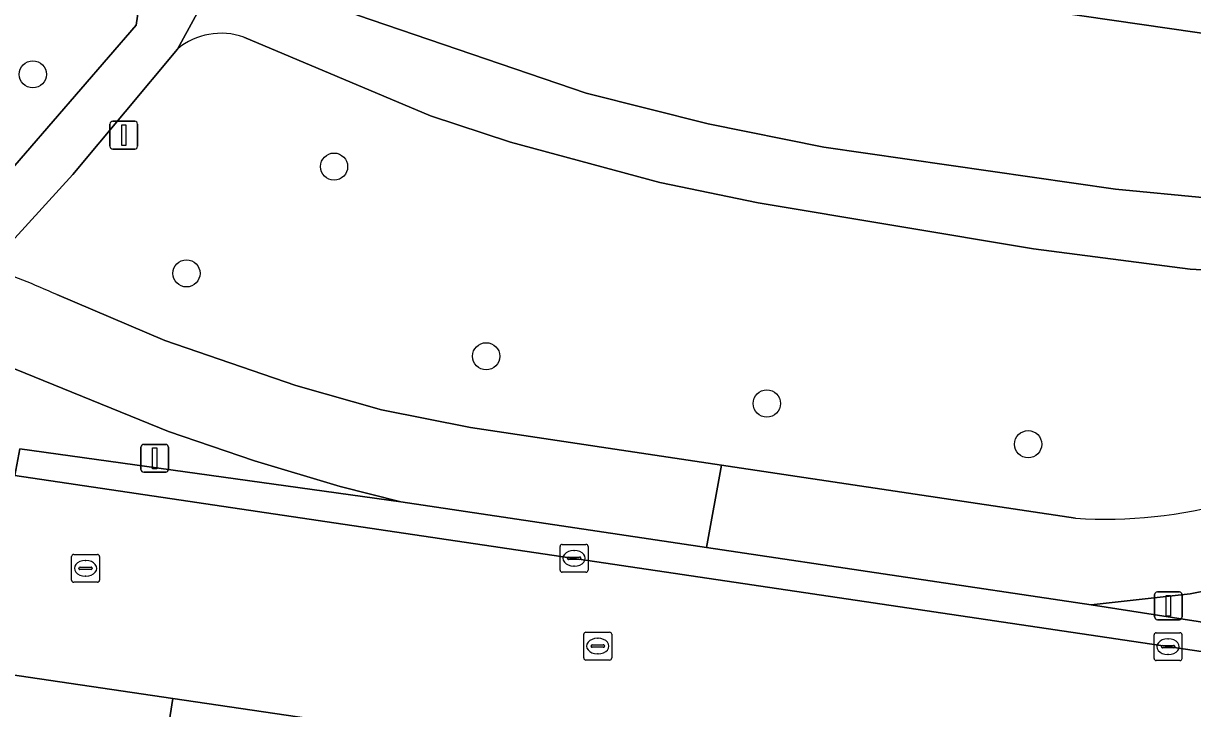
# Model space of a CAD drawing. Extents: x 163683 to 164494, y 382709 to 383872.
# Drawn here: x 163913.7 to 163955.7, y 382929.41 to 382954.05 of the extents above; entities that cross this region are included whole.
import ezdxf

# ---------------------------------------------------------------- set-up
doc = ezdxf.new("R2010")
doc.units = 0
for name, color, linetype in [('IMGEO_Berm_groen', 7, 'Continuous'), ('IMGEO_Boom', 7, 'Continuous'), ('IMGEO_Erf', 7, 'Continuous'), ('IMGEO_Fietspad_gesloten', 7, 'Continuous'), ('IMGEO_Groenvoorziening', 7, 'Continuous'), ('IMGEO_Kolk', 7, 'Continuous'), ('IMGEO_Lichtmast', 7, 'Continuous'), ('IMGEO_Parkeervlak_open', 7, 'Continuous'), ('IMGEO_Rijbaan_lokaal_gesloten', 7, 'Continuous'), ('IMGEO_Rioolput', 7, 'Continuous'), ('IMGEO_Voetpad_open', 7, 'Continuous')]:
    doc.layers.add(name, color=color, linetype=linetype)

msp = doc.modelspace()

# ---------------------------------------------------------------- linework, layer by layer
at = {"layer": 'IMGEO_Berm_groen'}
msp.add_lwpolyline([(163912.972, 382937.88), (163913.397, 382937.787), (163913.581, 382938.756), (163927.264, 382936.845), (163925.083, 382937.398), (163922.003, 382938.314), (163918.914, 382939.372), (163911.308, 382942.464)], dxfattribs=at)
msp.add_lwpolyline([(163968.242, 382934.952), (163964.193, 382935.54), (163962.051, 382935.208), (163957.798, 382933.974), (163955.605, 382933.543), (163952.052, 382933.14), (163963.962, 382931.286), (163964.002, 382931.484), (163965.67, 382931.226), (163967.968, 382933.088)], close=True, dxfattribs=at)
at = {"layer": 'IMGEO_Boom'}
for centre in [(163914.042, 382952.215), (163924.861, 382948.897), (163919.559, 382945.059), (163930.324, 382942.078), (163940.405, 382940.38), (163949.788, 382938.915)]:
    msp.add_circle(centre, 0.489, dxfattribs=at)
at = {"layer": 'IMGEO_Erf'}
msp.add_lwpolyline([(163953.698, 382990.758), (163953.324, 382987.863), (163949.583, 382988.348), (163947.875, 382976.589), (163947.062, 382970.333), (163950.755, 382969.854), (163950.381, 382966.972), (163950.017, 382964.171), (163946.324, 382964.651), (163945.344, 382958), (163948.136, 382957.589), (163947.74, 382954.904), (163957.845, 382953.43)], dxfattribs=at)
at = {"layer": 'IMGEO_Fietspad_gesloten'}
for points in [[(163893.396, 382944.279), (163895.665, 382944.21), (163901.419, 382944.25), (163902.648, 382944.184), (163905.31, 382944.094), (163908.103, 382943.494), (163911.308, 382942.464), (163918.914, 382939.372), (163922.003, 382938.314), (163925.083, 382937.398), (163927.264, 382936.845), (163938.238, 382935.205), (163938.778, 382938.163)], [(163938.778, 382938.163), (163929.756, 382939.516), (163926.565, 382940.151), (163923.49, 382941.029), (163918.784, 382942.647), (163914.903, 382944.294)], [(163951.493, 382936.256), (163938.778, 382938.163), (163938.238, 382935.205), (163952.052, 382933.14), (163955.605, 382933.543), (163957.798, 382933.974), (163962.051, 382935.208), (163964.193, 382935.54), (163968.242, 382934.952), (163972.719, 382934.26), (163977.61, 382933.565)]]:
    msp.add_lwpolyline(points, dxfattribs=at)
for centre, radius, start, end in [((163900.117, 382911.449), 36.02, 65.7637, 69.9836), ((163952.557, 382952.937), 16.714, 266.3486, 285.8054)]:
    msp.add_arc(centre, radius, start, end, dxfattribs=at)
at = {"layer": 'IMGEO_Groenvoorziening'}
for points in [[(163918.31, 382964.671), (163913.998, 382965.282), (163911.547, 382948.427), (163912.77, 382948.231), (163917.758, 382953.979), (163919.168, 382963.525)], [(163964.837, 382944.688), (163955.603, 382945.211), (163949.984, 382945.936), (163940.097, 382947.597), (163936.558, 382948.324), (163931.198, 382949.776), (163928.32, 382950.724), (163921.619, 382953.551)], [(163919.234, 382953.124), (163915.475, 382948.612), (163913.391, 382946.329), (163905.621, 382947.552), (163905.557, 382947.078)], [(163914.903, 382944.294), (163918.784, 382942.647), (163923.49, 382941.029), (163926.565, 382940.151), (163929.756, 382939.516), (163938.778, 382938.163), (163951.493, 382936.256)]]:
    msp.add_lwpolyline(points, dxfattribs=at)
msp.add_lwpolyline([(163965.035, 382952.371), (163957.845, 382953.43), (163947.74, 382954.904), (163944.124, 382955.436), (163940.494, 382955.97), (163930.088, 382957.497), (163922.699, 382958.585), (163921.462, 382958.804), (163921.14, 382956.617), (163923.144, 382955.47), (163925.699, 382954.348), (163933.921, 382951.539), (163938.295, 382950.43), (163942.453, 382949.596), (163952.921, 382948.086), (163962.657, 382947.156), (163963.173, 382947.12), (163966.84, 382946.947), (163967.464, 382952.015)], close=True, dxfattribs=at)
for centre, radius, start, end in [((163920.804, 382951.227), 2.463, 70.6859, 129.615), ((163900.117, 382911.449), 36.02, 65.7637, 69.9836), ((163952.557, 382952.937), 16.714, 266.3486, 285.8054)]:
    msp.add_arc(centre, radius, start, end, dxfattribs=at)
at = {"layer": 'IMGEO_Kolk'}
for p, q in [((163932.981, 382934.39), (163932.981, 382935.242)), ((163933.056, 382935.316), (163933.908, 382935.316)), ((163933.982, 382935.242), (163933.982, 382934.39)), ((163933.24, 382934.81), (163933.24, 382934.822)), ((163933.678, 382934.773), (163933.28, 382934.773)), ((163933.283, 382934.859), (163933.681, 382934.859)), ((163933.469, 382935.096), (163933.494, 382935.096)), ((163933.724, 382934.822), (163933.724, 382934.81)), ((163933.492, 382934.536), (163933.467, 382934.536)), ((163933.908, 382934.316), (163933.056, 382934.316)), ((163954.314, 382931.213), (163954.314, 382932.065)), ((163954.389, 382932.139), (163955.241, 382932.139)), ((163954.802, 382931.919), (163954.827, 382931.919)), ((163955.315, 382932.065), (163955.315, 382931.213)), ((163954.573, 382931.633), (163954.573, 382931.645)), ((163955.011, 382931.596), (163954.613, 382931.596)), ((163954.616, 382931.682), (163955.014, 382931.682)), ((163955.057, 382931.645), (163955.057, 382931.633)), ((163955.241, 382931.139), (163954.389, 382931.139)), ((163954.825, 382931.359), (163954.8, 382931.359))]:
    msp.add_line(p, q, dxfattribs=at)
for points in [[(163932.981, 382934.39), (163932.981, 382935.242)], [(163933.056, 382935.316), (163933.908, 382935.316)], [(163933.982, 382935.242), (163933.982, 382934.39)], [(163933.908, 382934.316), (163933.056, 382934.316)], [(163954.314, 382931.213), (163954.314, 382932.065)], [(163954.389, 382932.139), (163955.241, 382932.139)], [(163955.315, 382932.065), (163955.315, 382931.213)], [(163955.241, 382931.139), (163954.389, 382931.139)]]:
    msp.add_lwpolyline(points, dxfattribs=at)
for centre, radius, start, end in [((163933.058, 382935.24), 0.0765, 91.552, 178.448), ((163933.058, 382935.24), 0.0765, 91.552, 178.448), ((163933.906, 382935.24), 0.0765, 1.552, 88.448), ((163933.906, 382935.24), 0.0765, 1.552, 88.448), ((163933.28, 382934.819), 0.0403, 85.8775, 175.7526), ((163933.277, 382934.809), 0.0366, 178.938, 274.7102), ((163933.681, 382934.816), 0.043, 264.8664, 352.4533), ((163933.685, 382934.821), 0.0386, 1.7309, 96.639), ((163933.058, 382934.392), 0.0765, 181.552, 268.448), ((163933.058, 382934.392), 0.0765, 181.552, 268.448), ((163933.906, 382934.392), 0.0765, 271.552, 358.448), ((163933.906, 382934.392), 0.0765, 271.552, 358.448), ((163954.391, 382932.063), 0.0765, 91.552, 178.448), ((163954.391, 382932.063), 0.0765, 91.552, 178.448), ((163955.239, 382932.063), 0.0765, 1.552, 88.448), ((163955.239, 382932.063), 0.0765, 1.552, 88.448), ((163954.613, 382931.642), 0.0403, 85.8775, 175.7526), ((163954.61, 382931.632), 0.0366, 178.938, 274.7102), ((163955.014, 382931.639), 0.043, 264.8664, 352.4533), ((163955.018, 382931.644), 0.0386, 1.7309, 96.639), ((163954.391, 382931.215), 0.0765, 181.552, 268.448), ((163954.391, 382931.215), 0.0765, 181.552, 268.448), ((163955.239, 382931.215), 0.0765, 271.552, 358.448), ((163955.239, 382931.215), 0.0765, 271.552, 358.448)]:
    msp.add_arc(centre, radius, start, end, dxfattribs=at)
for centre, major_axis, ratio, start_param, end_param in [((163933.468, 382934.816), (-0.387, 0.002), 0.722429, 4.712389, 7.853982), ((163933.493, 382934.816), (-0.39, 0.002), 0.717154, 1.570796, 4.712389), ((163954.801, 382931.639), (-0.387, 0.002), 0.722429, 4.712389, 7.853982), ((163954.826, 382931.639), (-0.39, 0.002), 0.717154, 1.570796, 4.712389)]:
    msp.add_ellipse(centre, major_axis=major_axis, ratio=ratio, start_param=start_param, end_param=end_param, dxfattribs=at)
at = {"layer": 'IMGEO_Lichtmast'}
for p, q in [((163916.814, 382949.629), (163916.814, 382950.429)), ((163916.814, 382950.429), (163916.814, 382949.629)), ((163916.914, 382950.529), (163917.704, 382950.529)), ((163917.704, 382950.529), (163916.914, 382950.529)), ((163917.804, 382950.429), (163917.804, 382949.629)), ((163917.804, 382949.629), (163917.804, 382950.429)), ((163917.704, 382949.529), (163916.914, 382949.529)), ((163916.914, 382949.529), (163917.704, 382949.529)), ((163917.924, 382938.012), (163917.924, 382938.812)), ((163917.924, 382938.812), (163917.924, 382938.012)), ((163918.024, 382938.912), (163918.814, 382938.912)), ((163918.814, 382938.912), (163918.024, 382938.912)), ((163918.914, 382938.812), (163918.914, 382938.012)), ((163918.914, 382938.012), (163918.914, 382938.812)), ((163918.814, 382937.912), (163918.024, 382937.912)), ((163918.024, 382937.912), (163918.814, 382937.912)), ((163954.33, 382932.708), (163954.33, 382933.508)), ((163954.33, 382933.508), (163954.33, 382932.708)), ((163954.43, 382933.608), (163955.22, 382933.608)), ((163955.22, 382933.608), (163954.43, 382933.608)), ((163955.32, 382933.508), (163955.32, 382932.708)), ((163955.32, 382932.708), (163955.32, 382933.508)), ((163955.22, 382932.608), (163954.43, 382932.608)), ((163954.43, 382932.608), (163955.22, 382932.608))]:
    msp.add_line(p, q, dxfattribs=at)
for points in [[(163917.234, 382950.404), (163917.384, 382950.404), (163917.384, 382949.654), (163917.234, 382949.654), (163917.234, 382950.404)], [(163918.344, 382938.787), (163918.494, 382938.787), (163918.494, 382938.037), (163918.344, 382938.037), (163918.344, 382938.787)], [(163954.75, 382933.483), (163954.9, 382933.483), (163954.9, 382932.733), (163954.75, 382932.733), (163954.75, 382933.483)]]:
    msp.add_lwpolyline(points, dxfattribs=at)
for centre, start, end in [((163916.914, 382950.429), 90, 180), ((163916.914, 382950.429), 90, 180), ((163917.704, 382950.429), 0, 90), ((163917.704, 382950.429), 360, 90), ((163916.914, 382949.629), 180, 270), ((163916.914, 382949.629), 180, 270), ((163917.704, 382949.629), 270, 0), ((163917.704, 382949.629), 270, 0), ((163918.024, 382938.812), 90, 180), ((163918.024, 382938.812), 90, 180), ((163918.814, 382938.812), 0, 90), ((163918.814, 382938.812), 360, 90), ((163918.024, 382938.012), 180, 270), ((163918.024, 382938.012), 180, 270), ((163918.814, 382938.012), 270, 0), ((163918.814, 382938.012), 270, 0), ((163954.43, 382933.508), 90, 180), ((163954.43, 382933.508), 90, 180), ((163955.22, 382933.508), 0, 90), ((163955.22, 382933.508), 360, 90), ((163954.43, 382932.708), 180, 270), ((163954.43, 382932.708), 180, 270), ((163955.22, 382932.708), 270, 0), ((163955.22, 382932.708), 270, 0)]:
    msp.add_arc(centre, 0.1, start, end, dxfattribs=at)
at = {"layer": 'IMGEO_Parkeervlak_open'}
msp.add_lwpolyline([(163919.071, 382929.775), (163906.556, 382931.624), (163906.226, 382929.097), (163906.134, 382928.786), (163918.636, 382927.022)], close=True, dxfattribs=at)
at = {"layer": 'IMGEO_Rijbaan_lokaal_gesloten'}
for points in [[(163721.918, 382959.161), (163746.267, 382955.645), (163746.439, 382955.62), (163814.345, 382945.562), (163823.903, 382944.146), (163837.413, 382942.146), (163842.566, 382941.383), (163848.912, 382940.443), (163858.966, 382938.954), (163868.32, 382937.568), (163870.569, 382937.235), (163884.955, 382935.095), (163891.024, 382934.192), (163906.594, 382931.876), (163906.556, 382931.624), (163919.071, 382929.775), (163929.575, 382928.223)], [(163975.435, 382928.591), (163963.827, 382930.3), (163913.397, 382937.787)]]:
    msp.add_lwpolyline(points, dxfattribs=at)
at = {"layer": 'IMGEO_Rioolput'}
for p, q in [((163915.437, 382934.027), (163915.437, 382934.879)), ((163915.512, 382934.953), (163916.364, 382934.953)), ((163916.438, 382934.879), (163916.438, 382934.027)), ((163915.696, 382934.447), (163915.696, 382934.459)), ((163916.134, 382934.41), (163915.736, 382934.41)), ((163915.739, 382934.496), (163916.137, 382934.496)), ((163915.925, 382934.733), (163915.95, 382934.733)), ((163916.18, 382934.459), (163916.18, 382934.447)), ((163916.364, 382933.953), (163915.512, 382933.953)), ((163915.948, 382934.173), (163915.923, 382934.173)), ((163933.831, 382931.232), (163933.831, 382932.084)), ((163933.906, 382932.158), (163934.758, 382932.158)), ((163934.319, 382931.938), (163934.344, 382931.938)), ((163934.832, 382932.084), (163934.832, 382931.232)), ((163934.09, 382931.652), (163934.09, 382931.664)), ((163934.528, 382931.615), (163934.13, 382931.615)), ((163934.133, 382931.701), (163934.531, 382931.701)), ((163934.574, 382931.664), (163934.574, 382931.652)), ((163934.758, 382931.158), (163933.906, 382931.158)), ((163934.342, 382931.378), (163934.317, 382931.378))]:
    msp.add_line(p, q, dxfattribs=at)
for points in [[(163915.437, 382934.027), (163915.437, 382934.879)], [(163915.512, 382934.953), (163916.364, 382934.953)], [(163916.438, 382934.879), (163916.438, 382934.027)], [(163916.364, 382933.953), (163915.512, 382933.953)], [(163933.831, 382931.232), (163933.831, 382932.084)], [(163933.906, 382932.158), (163934.758, 382932.158)], [(163934.832, 382932.084), (163934.832, 382931.232)], [(163934.758, 382931.158), (163933.906, 382931.158)]]:
    msp.add_lwpolyline(points, dxfattribs=at)
for centre, radius, start, end in [((163915.514, 382934.877), 0.0765, 91.552, 178.448), ((163915.514, 382934.877), 0.0765, 91.552, 178.448), ((163916.362, 382934.877), 0.0765, 1.552, 88.448), ((163916.362, 382934.877), 0.0765, 1.552, 88.448), ((163915.736, 382934.456), 0.0403, 85.8775, 175.7526), ((163915.733, 382934.446), 0.0366, 178.938, 274.7102), ((163916.137, 382934.453), 0.043, 264.8664, 352.4533), ((163916.141, 382934.458), 0.0386, 1.7309, 96.639), ((163915.514, 382934.029), 0.0765, 181.552, 268.448), ((163915.514, 382934.029), 0.0765, 181.552, 268.448), ((163916.362, 382934.029), 0.0765, 271.552, 358.448), ((163916.362, 382934.029), 0.0765, 271.552, 358.448), ((163933.908, 382932.082), 0.0765, 91.552, 178.448), ((163933.908, 382932.082), 0.0765, 91.552, 178.448), ((163934.756, 382932.082), 0.0765, 1.552, 88.448), ((163934.756, 382932.082), 0.0765, 1.552, 88.448), ((163934.13, 382931.661), 0.0403, 85.8775, 175.7526), ((163934.127, 382931.651), 0.0366, 178.938, 274.7102), ((163934.531, 382931.658), 0.043, 264.8664, 352.4533), ((163934.535, 382931.663), 0.0386, 1.7309, 96.639), ((163933.908, 382931.234), 0.0765, 181.552, 268.448), ((163933.908, 382931.234), 0.0765, 181.552, 268.448), ((163934.756, 382931.234), 0.0765, 271.552, 358.448), ((163934.756, 382931.234), 0.0765, 271.552, 358.448)]:
    msp.add_arc(centre, radius, start, end, dxfattribs=at)
for centre, major_axis, ratio, start_param, end_param in [((163915.924, 382934.453), (-0.387, 0.002), 0.722429, 4.712389, 7.853982), ((163915.949, 382934.453), (-0.39, 0.002), 0.717154, 1.570796, 4.712389), ((163934.318, 382931.658), (-0.387, 0.002), 0.722429, 4.712389, 7.853982), ((163934.343, 382931.658), (-0.39, 0.002), 0.717154, 1.570796, 4.712389)]:
    msp.add_ellipse(centre, major_axis=major_axis, ratio=ratio, start_param=start_param, end_param=end_param, dxfattribs=at)
at = {"layer": 'IMGEO_Voetpad_open'}
for points in [[(163918.613, 382966.436), (163917.615, 382966.583), (163914.866, 382966.987), (163914.267, 382967.075), (163915.074, 382972.819), (163914.373, 382972.917), (163910.833, 382948.544), (163905.868, 382949.288), (163905.621, 382947.552), (163913.391, 382946.329), (163915.475, 382948.612), (163919.234, 382953.124), (163921.14, 382956.617), (163921.462, 382958.804), (163926.828, 382994.736)], [(163919.168, 382963.525), (163917.758, 382953.979), (163912.77, 382948.231), (163911.547, 382948.427), (163913.998, 382965.282), (163918.31, 382964.671)], [(163921.619, 382953.551), (163928.32, 382950.724), (163931.198, 382949.776), (163936.558, 382948.324), (163940.097, 382947.597), (163949.984, 382945.936), (163955.603, 382945.211), (163964.837, 382944.688), (163966.51, 382944.569), (163966.84, 382946.947), (163963.173, 382947.12), (163962.657, 382947.156), (163952.921, 382948.086), (163942.453, 382949.596), (163938.295, 382950.43), (163933.921, 382951.539), (163925.699, 382954.348), (163923.144, 382955.47), (163921.14, 382956.617), (163919.234, 382953.124)], [(163929.575, 382928.223), (163919.071, 382929.775), (163918.636, 382927.022), (163919.067, 382926.961)]]:
    msp.add_lwpolyline(points, dxfattribs=at)
msp.add_lwpolyline([(163938.238, 382935.205), (163927.264, 382936.845), (163913.581, 382938.756), (163913.397, 382937.787), (163963.827, 382930.3), (163963.962, 382931.286), (163952.052, 382933.14)], close=True, dxfattribs=at)
msp.add_arc((163920.804, 382951.227), 2.463, 70.6859, 129.615, dxfattribs=at)

doc.saveas('drawing.dxf')
